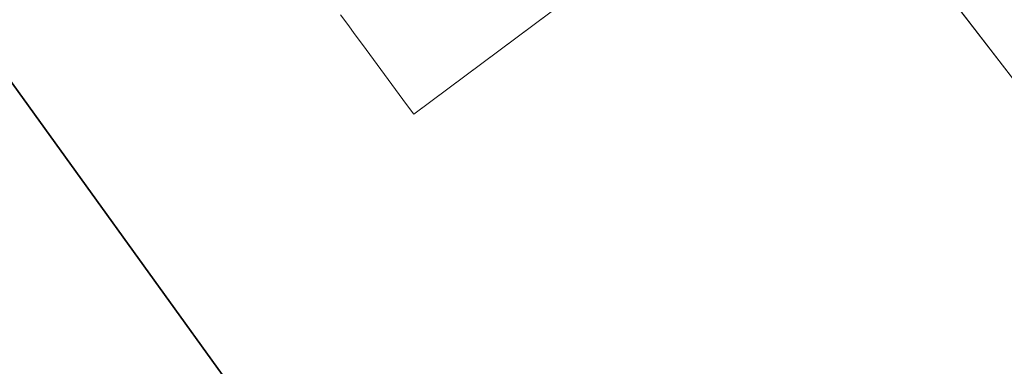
# Model space of a CAD drawing. Header units: inches. Extents: x -412 to -304, y -62 to 18.
# Tile 605 of 656: x -359.5931 to -359.4457, y -5.0819 to -5.0301. Entities that reach past the tile are written whole.
import ezdxf

# ---------------------------------------------------------------- set-up
doc = ezdxf.new("R2010")
doc.units = ezdxf.units.IN
doc.header["$LTSCALE"] = 32
doc.header["$MEASUREMENT"] = 0
for name, color, linetype, lineweight in [('Black', 7, 'Continuous', 18), ('DashLine', 7, 'Continuous', 13), ('Drawing', 7, 'Continuous', 18), ('Metal_MP', 7, 'Continuous', 5), ('None', 7, 'Continuous', 18), ('Plastic-MPWireManager', 7, 'Continuous', 25), ('SolidLine', 7, 'Continuous', 15), ('TIMotion-Frame', 7, 'Continuous', 18), ('Wood_1-H', 7, 'Continuous', 13)]:
    doc.layers.add(name, color=color, linetype=linetype, lineweight=lineweight)

# ---------------------------------------------------------------- blocks, each defined once
blk = doc.blocks.new('Group-20')
at = {"layer": 'Black'}
for points in [[(-34.54794, 16.53613, 28.9791), (34.54794, 16.53613, 28.9791), (34.54794, -16.53613, 28.9791), (-34.54794, -16.53613, 28.9791)], [(-34.54794, 16.53613, 27.70079), (34.54794, 16.53613, 27.70079), (34.54794, -16.53613, 27.70079), (-34.54794, -16.53613, 27.70079)]]:
    blk.add_3dface(points, dxfattribs=at)
at = {"layer": 'Wood_1-H'}
for points in [[(-35.96494, 17.95313, 28.99879), (35.96494, 17.95313, 28.99879), (35.96494, -17.95313, 28.99879), (-35.96494, -17.95313, 28.99879)], [(-35.96494, 17.95313, 28.9791), (35.96494, 17.95313, 28.9791), (35.96494, -17.95313, 28.9791), (-35.96494, -17.95313, 28.9791)]]:
    blk.add_3dface(points, dxfattribs=at)
blk = doc.blocks.new('MPHtAdjColumn-NoCable (3D)')
at = {"layer": 'Metal_MP'}
for points, invisible_edges in [([(1.00605, -1.43679, 23.4936), (1.12745, -1.34364, 23.4936), (1.05092, -1.25243, 23.4936), (0.93776, -1.33926, 23.4936)], 10), ([(0.93776, -1.33926, 2.3125), (1.05092, -1.25243, 2.3125), (1.12745, -1.34364, 2.3125), (1.00605, -1.43679, 2.3125)], 10), ([(1.12745, -1.34364, 2.3125), (1.12745, -1.34364, 23.4936), (1.00605, -1.43679, 23.4936), (1.00605, -1.43679, 2.3125)], 5)]:
    blk.add_3dface(points, dxfattribs=dict(at, invisible_edges=invisible_edges))
blk = doc.blocks.new('MPHtAdjLeg-16-NoCable (3D)')
at = {"layer": 'DashLine', "color": 7}
blk.add_blockref('MPHtAdjColumn-NoCable (3D)', (0, 0), dxfattribs=at)
blk = doc.blocks.new('MpHtAdjBase-3 (3D)')
at = {"layer": 'Black', "color": 7}
blk.add_blockref('MPHtAdjLeg-16-NoCable (3D)', (-21.55512, 0), dxfattribs=at)
blk = doc.blocks.new('MPHtAdjLegCoverPower (3D)')
at = {"layer": 'Metal_MP'}
for points, invisible_edges in [([(-1.42134, -1.04429, 23.83612), (-1.46126, -1.0963, 23.83612), (-1.48412, -1.06493, 23.83612), (-1.42134, -1.04429, 23.83612)], 15), ([(-1.42134, -1.04429, 2.26132), (-1.46126, -1.0963, 2.26132), (-1.48412, -1.06493, 2.26132), (-1.42134, -1.04429, 2.26132)], 15), ([(-1.42134, -1.04429, 23.83612), (-1.42029, -1.04573, 23.83612), (-1.46126, -1.0963, 23.83612), (-1.42134, -1.04429, 23.83612)], 14), ([(-1.42134, -1.04429, 2.26132), (-1.42029, -1.04573, 2.26132), (-1.46126, -1.0963, 2.26132), (-1.42134, -1.04429, 2.26132)], 14), ([(-1.42029, -1.04573, 23.83612), (-1.41924, -1.04717, 23.83612), (-1.46126, -1.0963, 23.83612), (-1.42029, -1.04573, 23.83612)], 14), ([(-1.42029, -1.04573, 2.26132), (-1.41924, -1.04717, 2.26132), (-1.46126, -1.0963, 2.26132), (-1.42029, -1.04573, 2.26132)], 14), ([(-1.41924, -1.04717, 23.83612), (-1.41818, -1.04861, 23.83612), (-1.46126, -1.0963, 23.83612), (-1.41924, -1.04717, 23.83612)], 14), ([(-1.41924, -1.04717, 2.26132), (-1.41818, -1.04861, 2.26132), (-1.46126, -1.0963, 2.26132), (-1.41924, -1.04717, 2.26132)], 14), ([(-1.41818, -1.04861, 23.83612), (-1.41712, -1.05005, 23.83612), (-1.46126, -1.0963, 23.83612), (-1.41818, -1.04861, 23.83612)], 14), ([(-1.41818, -1.04861, 2.26132), (-1.41712, -1.05005, 2.26132), (-1.46126, -1.0963, 2.26132), (-1.41818, -1.04861, 2.26132)], 14), ([(-1.41712, -1.05005, 23.83612), (-1.41606, -1.05149, 23.83612), (-1.46126, -1.0963, 23.83612), (-1.41712, -1.05005, 23.83612)], 14), ([(-1.41712, -1.05005, 2.26132), (-1.41606, -1.05149, 2.26132), (-1.46126, -1.0963, 2.26132), (-1.41712, -1.05005, 2.26132)], 14), ([(-1.41606, -1.05149, 23.83612), (-1.415, -1.05292, 23.83612), (-1.46126, -1.0963, 23.83612), (-1.41606, -1.05149, 23.83612)], 14), ([(-1.41606, -1.05149, 2.26132), (-1.415, -1.05292, 2.26132), (-1.46126, -1.0963, 2.26132), (-1.41606, -1.05149, 2.26132)], 14), ([(-1.415, -1.05292, 23.83612), (-1.41394, -1.05436, 23.83612), (-1.46126, -1.0963, 23.83612), (-1.415, -1.05292, 23.83612)], 14), ([(-1.415, -1.05292, 2.26132), (-1.41394, -1.05436, 2.26132), (-1.46126, -1.0963, 2.26132), (-1.415, -1.05292, 2.26132)], 14), ([(-1.41394, -1.05436, 23.83612), (-1.41288, -1.05579, 23.83612), (-1.46126, -1.0963, 23.83612), (-1.41394, -1.05436, 23.83612)], 14), ([(-1.41394, -1.05436, 2.26132), (-1.41288, -1.05579, 2.26132), (-1.46126, -1.0963, 2.26132), (-1.41394, -1.05436, 2.26132)], 14), ([(-1.41288, -1.05579, 23.83612), (-1.41181, -1.05723, 23.83612), (-1.46126, -1.0963, 23.83612), (-1.41288, -1.05579, 23.83612)], 14), ([(-1.41288, -1.05579, 2.26132), (-1.41181, -1.05723, 2.26132), (-1.46126, -1.0963, 2.26132), (-1.41288, -1.05579, 2.26132)], 14), ([(-1.41181, -1.05723, 23.83612), (-1.41075, -1.05866, 23.83612), (-1.46126, -1.0963, 23.83612), (-1.41181, -1.05723, 23.83612)], 12), ([(-1.41181, -1.05723, 2.26132), (-1.41075, -1.05866, 2.26132), (-1.46126, -1.0963, 2.26132), (-1.41181, -1.05723, 2.26132)], 12), ([(-1.46895, -1.0859, 23.83612), (-1.47766, -1.07394, 23.83612), (-1.48412, -1.06493, 23.83612), (-1.46895, -1.0859, 23.83612)], 15), ([(-1.46126, -1.0963, 23.83612), (-1.46895, -1.0859, 23.83612), (-1.48412, -1.06493, 23.83612), (-1.46126, -1.0963, 23.83612)], 15), ([(-1.46895, -1.0859, 2.26132), (-1.47766, -1.07394, 2.26132), (-1.48412, -1.06493, 2.26132), (-1.46895, -1.0859, 2.26132)], 15), ([(-1.46126, -1.0963, 2.26132), (-1.46895, -1.0859, 2.26132), (-1.48412, -1.06493, 2.26132), (-1.46126, -1.0963, 2.26132)], 15), ([(-1.46895, -1.0859, 23.83612), (-1.47223, -1.08142, 23.83612), (-1.47766, -1.07394, 23.83612), (-1.46895, -1.0859, 23.83612)], 15), ([(-1.46895, -1.0859, 2.26132), (-1.47223, -1.08142, 2.26132), (-1.47766, -1.07394, 2.26132), (-1.46895, -1.0859, 2.26132)], 15), ([(-1.46895, -1.0859, 23.83612), (-1.47114, -1.08291, 23.83612), (-1.47223, -1.08142, 23.83612), (-1.46895, -1.0859, 23.83612)], 13), ([(-1.46895, -1.0859, 2.26132), (-1.47114, -1.08291, 2.26132), (-1.47223, -1.08142, 2.26132), (-1.46895, -1.0859, 2.26132)], 13), ([(-1.46895, -1.0859, 23.83612), (-1.47005, -1.08441, 23.83612), (-1.47114, -1.08291, 23.83612), (-1.46895, -1.0859, 23.83612)], 12), ([(-1.46895, -1.0859, 2.26132), (-1.47005, -1.08441, 2.26132), (-1.47114, -1.08291, 2.26132), (-1.46895, -1.0859, 2.26132)], 12), ([(-1.46676, -1.08887, 23.83612), (-1.46786, -1.08739, 23.83612), (-1.46895, -1.0859, 23.83612), (-1.46676, -1.08887, 23.83612)], 12), ([(-1.46346, -1.09333, 23.83612), (-1.46676, -1.08887, 23.83612), (-1.46895, -1.0859, 23.83612), (-1.46346, -1.09333, 23.83612)], 15), ([(-1.46126, -1.0963, 23.83612), (-1.46346, -1.09333, 23.83612), (-1.46895, -1.0859, 23.83612), (-1.46126, -1.0963, 23.83612)], 15), ([(-1.46676, -1.08887, 2.26132), (-1.46786, -1.08739, 2.26132), (-1.46895, -1.0859, 2.26132), (-1.46676, -1.08887, 2.26132)], 12), ([(-1.46346, -1.09333, 2.26132), (-1.46676, -1.08887, 2.26132), (-1.46895, -1.0859, 2.26132), (-1.46346, -1.09333, 2.26132)], 15), ([(-1.46126, -1.0963, 2.26132), (-1.46346, -1.09333, 2.26132), (-1.46895, -1.0859, 2.26132), (-1.46126, -1.0963, 2.26132)], 15), ([(-1.46346, -1.09333, 23.83612), (-1.46566, -1.09036, 23.83612), (-1.46676, -1.08887, 23.83612), (-1.46346, -1.09333, 23.83612)], 13), ([(-1.46346, -1.09333, 2.26132), (-1.46566, -1.09036, 2.26132), (-1.46676, -1.08887, 2.26132), (-1.46346, -1.09333, 2.26132)], 13), ([(-1.46346, -1.09333, 23.83612), (-1.46456, -1.09185, 23.83612), (-1.46566, -1.09036, 23.83612), (-1.46346, -1.09333, 23.83612)], 12), ([(-1.46346, -1.09333, 2.26132), (-1.46456, -1.09185, 2.26132), (-1.46566, -1.09036, 2.26132), (-1.46346, -1.09333, 2.26132)], 12), ([(-1.46126, -1.0963, 23.83612), (-1.46236, -1.09482, 23.83612), (-1.46346, -1.09333, 23.83612), (-1.46126, -1.0963, 23.83612)], 12), ([(-1.46126, -1.0963, 2.26132), (-1.46236, -1.09482, 2.26132), (-1.46346, -1.09333, 2.26132), (-1.46126, -1.0963, 2.26132)], 12)]:
    blk.add_3dface(points, dxfattribs=dict(at, invisible_edges=invisible_edges))
for points in [[(-1.46126, -1.0963, 2.26132), (-1.46126, -1.0963, 23.83612), (-1.41075, -1.05866, 23.83612), (-1.41075, -1.05866, 2.26132)], [(-1.47223, -1.08142, 2.26132), (-1.47223, -1.08142, 23.83612), (-1.47114, -1.08291, 23.83612), (-1.47114, -1.08291, 2.26132)], [(-1.47114, -1.08291, 2.26132), (-1.47114, -1.08291, 23.83612), (-1.47005, -1.08441, 23.83612), (-1.47005, -1.08441, 2.26132)], [(-1.47005, -1.08441, 2.26132), (-1.47005, -1.08441, 23.83612), (-1.46895, -1.0859, 23.83612), (-1.46895, -1.0859, 2.26132)], [(-1.46895, -1.0859, 2.26132), (-1.46895, -1.0859, 23.83612), (-1.46786, -1.08739, 23.83612), (-1.46786, -1.08739, 2.26132)], [(-1.46786, -1.08739, 2.26132), (-1.46786, -1.08739, 23.83612), (-1.46676, -1.08887, 23.83612), (-1.46676, -1.08887, 2.26132)], [(-1.46676, -1.08887, 2.26132), (-1.46676, -1.08887, 23.83612), (-1.46566, -1.09036, 23.83612), (-1.46566, -1.09036, 2.26132)], [(-1.46566, -1.09036, 2.26132), (-1.46566, -1.09036, 23.83612), (-1.46456, -1.09185, 23.83612), (-1.46456, -1.09185, 2.26132)], [(-1.46456, -1.09185, 2.26132), (-1.46456, -1.09185, 23.83612), (-1.46346, -1.09333, 23.83612), (-1.46346, -1.09333, 2.26132)], [(-1.46346, -1.09333, 2.26132), (-1.46346, -1.09333, 23.83612), (-1.46236, -1.09482, 23.83612), (-1.46236, -1.09482, 2.26132)], [(-1.46236, -1.09482, 2.26132), (-1.46236, -1.09482, 23.83612), (-1.46126, -1.0963, 23.83612), (-1.46126, -1.0963, 2.26132)]]:
    blk.add_3dface(points, dxfattribs=at)
at = {"layer": 'Plastic-MPWireManager'}
for points, invisible_edges in [([(-0.85891, -1.54952, 2.3125), (-1.59684, 0.76736, 2.3125), (-1.65732, 0.62615, 2.3125), (-1.70533, 0.48022, 2.3125)], 9), ([(-0.23523, -0.0903, 2.3125), (-0.24221, -0.06945, 2.3125), (-1.59684, 0.76736, 2.3125), (-0.85891, -1.54952, 2.3125)], 14), ([(-0.85891, -1.54952, 2.3125), (-1.70533, 0.48022, 2.3125), (-1.74052, 0.33069, 2.3125), (-1.76262, 0.17866, 2.3125)], 9), ([(-0.85891, -1.54952, 2.3125), (-1.76262, 0.17866, 2.3125), (-1.77147, 0.0253, 2.3125)], 9), ([(-1.77147, 0.0253, 2.3125), (-1.767, -0.12826, 2.3125), (-1.74925, -0.28085, 2.3125), (-0.85891, -1.54952, 2.3125)], 12), ([(-0.0433, -0.12575, 2.15502), (-0.03217, -0.12904, 2.15502), (0.76736, -1.59684, 2.15502), (-1.54952, -0.85891, 2.15502)], 14), ([(-0.85891, -1.54952, 2.3125), (-1.74925, -0.28085, 2.3125), (-1.71835, -0.43133, 2.3125), (-1.67452, -0.57857, 2.3125)], 9), ([(-1.67452, -0.57857, 2.3125), (-1.6181, -0.72145, 2.3125), (-1.54952, -0.85891, 2.3125), (-0.85891, -1.54952, 2.3125)], 12), ([(-1.60036, -1.00515, 23.9188), (-1.55498, -1.0739, 23.9188), (-1.54029, -1.09486, 23.9188), (-1.19985, -0.75443, 23.9188)], 8), ([(-1.19985, -0.75443, 23.9188), (-1.54029, -1.09486, 23.9188), (-1.54029, -1.09486, 23.84006), (-1.4555, -1.01008, 23.84006)], 8), ([(-1.54952, -0.85891, 2.15502), (-1.46371, -1.35134, 2.15502), (-1.56675, -1.23039, 2.15502), (-1.65983, -1.1016, 2.15502)], 9), ([(-1.54952, -0.85891, 2.3125), (-1.56142, -1.03629, 2.3125), (-1.47386, -1.15744, 2.3125), (-1.37692, -1.27123, 2.3125)], 9), ([(-0.85891, -1.54952, 2.3125), (-1.54952, -0.85891, 2.3125), (-1.37692, -1.27123, 2.3125), (-1.27123, -1.37692, 2.3125)], 11), ([(-1.54952, -0.85891, 2.15502), (-0.12826, -1.767, 2.15502), (-0.28085, -1.74925, 2.15502), (-0.43133, -1.71835, 2.15502)], 9), ([(-1.54952, -0.85891, 2.15502), (0.17866, -1.76262, 2.15502), (0.0253, -1.77147, 2.15502), (-0.12826, -1.767, 2.15502)], 9), ([(-0.43133, -1.71835, 2.15502), (-0.57857, -1.67452, 2.15502), (-0.72145, -1.6181, 2.15502), (-1.54952, -0.85891, 2.15502)], 12), ([(-1.54952, -0.85891, 2.15502), (0.76736, -1.59684, 2.15502), (0.62615, -1.65732, 2.15502), (0.48022, -1.70533, 2.15502)], 9), ([(-1.35134, -1.46371, 2.15502), (-1.46371, -1.35134, 2.15502), (-1.54952, -0.85891, 2.15502), (-0.85891, -1.54952, 2.15502)], 14), ([(0.48022, -1.70533, 2.15502), (0.33069, -1.74052, 2.15502), (0.17866, -1.76262, 2.15502), (-1.54952, -0.85891, 2.15502)], 12), ([(-0.72145, -1.6181, 2.15502), (-0.85891, -1.54952, 2.15502), (-1.54952, -0.85891, 2.15502)], 10), ([(-1.4555, -1.01008, 23.84006), (-1.54029, -1.09486, 23.84006), (-1.55498, -1.0739, 23.84006)], 8), ([(-1.65983, -1.1016, 3.29675), (-1.56675, -1.23039, 3.29675), (-1.47386, -1.15744, 3.29675), (-1.56142, -1.03629, 3.29675)], 10), ([(-1.56142, -1.03629, 2.3125), (-1.56142, -1.03629, 3.29675), (-1.47386, -1.15744, 3.29675), (-1.47386, -1.15744, 2.3125)], 5)]:
    blk.add_3dface(points, dxfattribs=dict(at, invisible_edges=invisible_edges))
blk = doc.blocks.new('TL9-Upper (3D)')
at = {"layer": 'TIMotion-Frame'}
for points in [[(-1.81112, -1.33858, -2.28346), (-1.81112, 5.49213, -2.28346), (1.81092, 5.49213, -2.28346), (1.81092, -1.33858, -2.28346)], [(-2.06693, -1.0315, -0.29528), (2.06693, -1.0315, -0.29528), (2.06693, 5.15748, -0.29528), (-2.06693, 5.15748, -0.29528)]]:
    blk.add_3dface(points, dxfattribs=at)
blk = doc.blocks.new('TEK04-Frame (3D)')
at = {"layer": 'DashLine', "color": 7, "rotation": 270}
blk.add_blockref('TL9-Upper (3D)', (-0.01952, 0, 0.21654), dxfattribs=at)
blk = doc.blocks.new('Group-23')
at = {"layer": 'None'}
blk.add_blockref('Group-20', (0, 0), dxfattribs=at)
at = {"layer": 'SolidLine', "color": 7}
for name, p in [('MpHtAdjBase-3 (3D)', (0, 0)), ('TEK04-Frame (3D)', (-21.55512, 0, 27.70079))]:
    blk.add_blockref(name, p, dxfattribs=at)
at = {"layer": 'SolidLine', "color": 7, "rotation": 90}
blk.add_blockref('MPHtAdjLegCoverPower (3D)', (-21.55512, 0), dxfattribs=at)
blk = doc.blocks.new('MP Ht Adju Rect Table (3D)')
at = {"layer": 'None'}
blk.add_blockref('Group-23', (0, 0), dxfattribs=at)
at = {"layer": 'Drawing', "color": 0, "flags": 1}
for tag in ['Catalog', 'Option1', 'Option2', 'Option3', 'Option4', 'Option5', 'Option6', 'Option7', 'Option8', 'Option9', 'Option10', 'Option11', 'Option12', 'FinishGroup', 'Discount', 'Tag', 'Custom', 'Item2', 'Item3', 'Item6', 'Item9', 'Item10', 'Item12', 'Item13', 'Item16', 'Item19', 'Item20', 'Item21', 'Item22', 'Item23', 'Item24', 'Item25', 'Item8', 'Item18', 'Item1', 'Item4', 'Item5', 'Item7', 'Item11', 'Item14', 'Item15', 'Item17']:
    blk.add_attdef(tag, (-16.60664, -46.53056), '', height=0.00709, dxfattribs=at)

msp = doc.modelspace()

# ---------------------------------------------------------------- block references
at = {"layer": 'Drawing', "rotation": 270}
msp.add_blockref('MP Ht Adju Rect Table (3D)', (-358.07283, -25.50309), dxfattribs=at)

doc.saveas('drawing.dxf')
